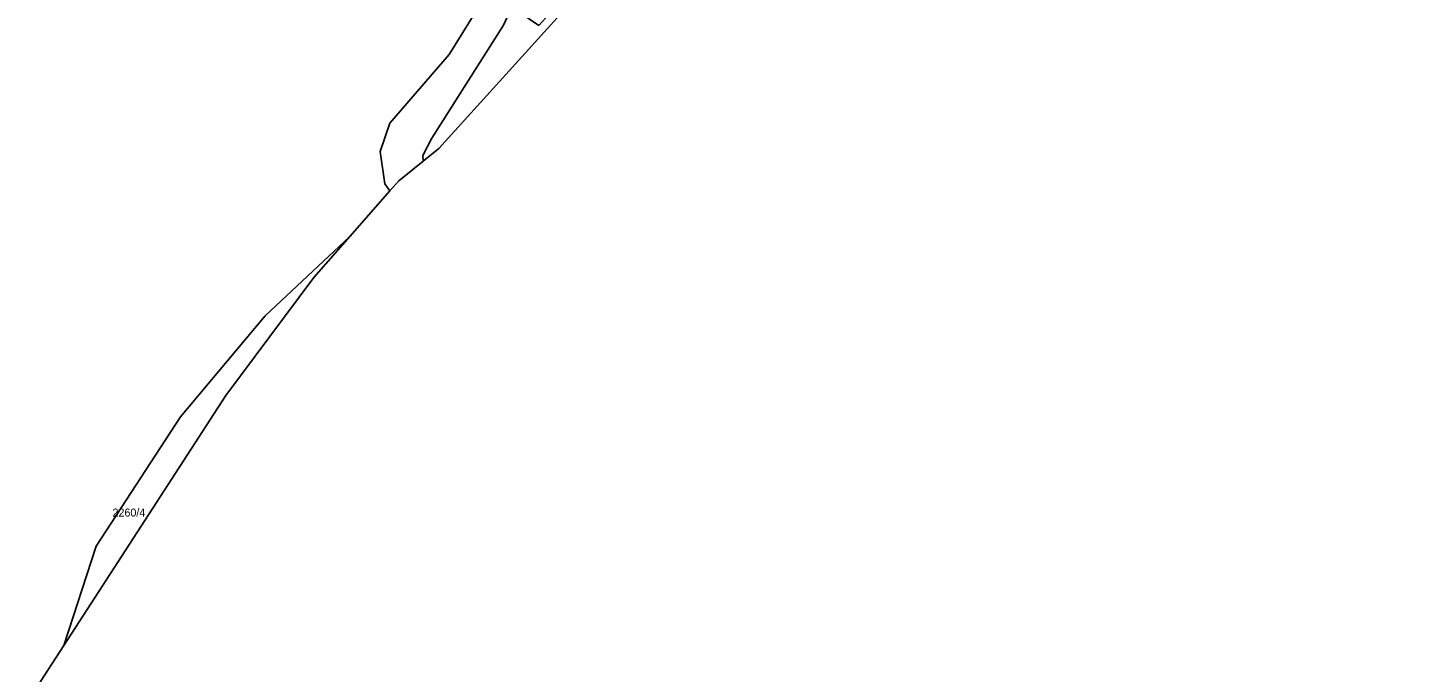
# Model space of a CAD drawing. Extents: x -262715 to -259381, y -1237238 to -1231182.
# Drawn here: x -260767.3 to -260417.9, y -1235339.4 to -1235178.5 of the extents above; entities that cross this region are included whole.
import ezdxf

# ---------------------------------------------------------------- set-up
doc = ezdxf.new("R2010")
doc.units = 0
for name, color, linetype in [('body_kn', 7, 'Continuous'), ('katuz_linie', 7, 'Continuous'), ('kladpar_druhypozemkov', 7, 'Continuous'), ('kladpar_hranice', 7, 'Continuous'), ('kladpar_parcelnecisla', 7, 'Continuous'), ('kladpar_plochy', 7, 'Continuous'), ('zuob_linie', 7, 'Continuous'), ('zuob_plochy', 7, 'Continuous')]:
    doc.layers.add(name, color=color, linetype=linetype)

msp = doc.modelspace()

# ---------------------------------------------------------------- linework, layer by layer
at = {"layer": 'body_kn'}
for p, q in [((-260662.02, -1235185.13), (-260662.02, -1235185.13)), ((-260676.85, -1235202.31), (-260676.85, -1235202.31)), ((-260679.25, -1235209.33), (-260679.25, -1235209.33)), ((-260666.4, -1235206.06), (-260666.4, -1235206.06)), ((-260664.61, -1235208.57), (-260664.61, -1235208.57)), ((-260668.62, -1235210.34), (-260668.62, -1235210.34)), ((-260668.55, -1235211.75), (-260668.55, -1235211.75)), ((-260668.55, -1235211.75), (-260668.55, -1235211.75)), ((-260678.13, -1235217.39), (-260678.13, -1235217.39)), ((-260676.83, -1235219.19), (-260676.83, -1235219.19)), ((-260674.59, -1235216.64), (-260674.59, -1235216.64)), ((-260686.84, -1235230.57), (-260686.84, -1235230.57)), ((-260686.84, -1235230.57), (-260686.84, -1235230.57)), ((-260695.89, -1235240.86), (-260695.89, -1235240.86)), ((-260707.99, -1235250.41), (-260707.99, -1235250.41)), ((-260717.8, -1235270.31), (-260717.8, -1235270.31)), ((-260729.2, -1235275.61), (-260729.2, -1235275.61)), ((-260750.26, -1235307.97), (-260750.26, -1235307.97)), ((-260758.33, -1235332.76), (-260758.33, -1235332.76))]:
    msp.add_line(p, q, dxfattribs=at)
at = {"layer": 'katuz_linie'}
msp.add_lwpolyline([(-260398.1, -1234885.03), (-260429.18, -1234914.42), (-260439.73, -1234924.4), (-260485.66, -1234998.39), (-260501.78, -1235024.35), (-260535.33, -1235078.39), (-260553.25, -1235095.46), (-260562.02, -1235104.28), (-260587.07, -1235129.44), (-260611.18, -1235149.48), (-260664.61, -1235208.57), (-260668.55, -1235211.75), (-260674.59, -1235216.64), (-260676.83, -1235219.19), (-260686.84, -1235230.57), (-260695.89, -1235240.86), (-260717.8, -1235270.31), (-260758.33, -1235332.76), (-260766.91, -1235345.98)], dxfattribs=at)
at = {"layer": 'kladpar_druhypozemkov'}
msp.add_line((-260741.03, -1235298.55), (-260741.03, -1235298.55), dxfattribs=at)
at = {"layer": 'kladpar_hranice'}
for points in [[(-260767.66, -1235082.54), (-260742.33, -1235063.33), (-260729.29, -1235054.9), (-260720.72, -1235070.45), (-260705.16, -1235093.09), (-260693.61, -1235107.33), (-260685.23, -1235117.16), (-260673.99, -1235130.07), (-260659.63, -1235145.9), (-260654.58, -1235150.31), (-260650.79, -1235157.07), (-260650.14, -1235164.26), (-260652.21, -1235169.25), (-260662.02, -1235185.13), (-260676.85, -1235202.31), (-260679.25, -1235209.33), (-260678.13, -1235217.39), (-260676.83, -1235219.19), (-260686.84, -1235230.57), (-260707.99, -1235250.41), (-260729.2, -1235275.61), (-260750.26, -1235307.97), (-260758.33, -1235332.76), (-260766.91, -1235345.98)], [(-260668.55, -1235211.75), (-260668.62, -1235210.34), (-260666.4, -1235206.06), (-260648.48, -1235177.76), (-260646.37, -1235173.34), (-260639.61, -1235177.86), (-260631.87, -1235169.33), (-260622.92, -1235158.8), (-260612.02, -1235146.39), (-260630.36, -1235135.24), (-260624.35, -1235123.11), (-260603.79, -1235137.03), (-260593.43, -1235125.22), (-260581.51, -1235113.61), (-260598.35, -1235104.48), (-260607.97, -1235098.4), (-260599.02, -1235086.08), (-260562.02, -1235104.28), (-260587.07, -1235129.44), (-260611.18, -1235149.48), (-260664.61, -1235208.57), (-260668.55, -1235211.75)], [(-260648.48, -1235177.76), (-260666.4, -1235206.06), (-260668.62, -1235210.34), (-260668.55, -1235211.75), (-260674.59, -1235216.64), (-260676.83, -1235219.19), (-260678.13, -1235217.39), (-260679.25, -1235209.33), (-260676.85, -1235202.31), (-260662.02, -1235185.13), (-260652.21, -1235169.25)], [(-260686.84, -1235230.57), (-260695.89, -1235240.86), (-260717.8, -1235270.31), (-260758.33, -1235332.76), (-260750.26, -1235307.97), (-260729.2, -1235275.61), (-260707.99, -1235250.41), (-260686.84, -1235230.57)]]:
    msp.add_lwpolyline(points, dxfattribs=at)
at = {"layer": 'kladpar_plochy'}
for points in [[(-260767.66, -1235082.54), (-260742.33, -1235063.33), (-260729.29, -1235054.9), (-260720.72, -1235070.45), (-260705.16, -1235093.09), (-260693.61, -1235107.33), (-260685.23, -1235117.16), (-260673.99, -1235130.07), (-260659.63, -1235145.9), (-260654.58, -1235150.31), (-260650.79, -1235157.07), (-260650.14, -1235164.26), (-260652.21, -1235169.25), (-260662.02, -1235185.13), (-260676.85, -1235202.31), (-260679.25, -1235209.33), (-260678.13, -1235217.39), (-260676.83, -1235219.19), (-260686.84, -1235230.57), (-260707.99, -1235250.41), (-260729.2, -1235275.61), (-260750.26, -1235307.97), (-260758.33, -1235332.76), (-260766.91, -1235345.98)], [(-260648.48, -1235177.76), (-260666.4, -1235206.06), (-260668.62, -1235210.34), (-260668.55, -1235211.75), (-260674.59, -1235216.64), (-260676.83, -1235219.19), (-260678.13, -1235217.39), (-260679.25, -1235209.33), (-260676.85, -1235202.31), (-260662.02, -1235185.13), (-260652.21, -1235169.25)]]:
    msp.add_lwpolyline(points, dxfattribs=at)
for points in [[(-260668.55, -1235211.75), (-260668.62, -1235210.34), (-260666.4, -1235206.06), (-260648.48, -1235177.76), (-260646.37, -1235173.34), (-260639.61, -1235177.86), (-260631.87, -1235169.33), (-260622.92, -1235158.8), (-260612.02, -1235146.39), (-260630.36, -1235135.24), (-260624.35, -1235123.11), (-260603.79, -1235137.03), (-260593.43, -1235125.22), (-260581.51, -1235113.61), (-260598.35, -1235104.48), (-260607.97, -1235098.4), (-260599.02, -1235086.08), (-260562.02, -1235104.28), (-260587.07, -1235129.44), (-260611.18, -1235149.48), (-260664.61, -1235208.57)], [(-260686.84, -1235230.57), (-260695.89, -1235240.86), (-260717.8, -1235270.31), (-260758.33, -1235332.76), (-260750.26, -1235307.97), (-260729.2, -1235275.61), (-260707.99, -1235250.41)]]:
    msp.add_lwpolyline(points, close=True, dxfattribs=at)
at = {"layer": 'zuob_linie'}
msp.add_lwpolyline([(-260398.1, -1234885.03), (-260429.18, -1234914.42), (-260439.73, -1234924.4), (-260485.66, -1234998.39), (-260501.78, -1235024.35), (-260535.33, -1235078.39), (-260553.25, -1235095.46), (-260562.02, -1235104.28), (-260587.07, -1235129.44), (-260611.18, -1235149.48), (-260664.61, -1235208.57), (-260668.55, -1235211.75), (-260674.59, -1235216.64), (-260676.83, -1235219.19), (-260686.84, -1235230.57), (-260695.89, -1235240.86), (-260717.8, -1235270.31), (-260758.33, -1235332.76), (-260766.91, -1235345.98)], dxfattribs=at)
at = {"layer": 'zuob_plochy'}
msp.add_lwpolyline([(-260398.1, -1234885.03), (-260429.18, -1234914.42), (-260439.73, -1234924.4), (-260485.66, -1234998.39), (-260501.78, -1235024.35), (-260535.33, -1235078.39), (-260553.25, -1235095.46), (-260562.02, -1235104.28), (-260587.07, -1235129.44), (-260611.18, -1235149.48), (-260664.61, -1235208.57), (-260668.55, -1235211.75), (-260674.59, -1235216.64), (-260676.83, -1235219.19), (-260686.84, -1235230.57), (-260695.89, -1235240.86), (-260717.8, -1235270.31), (-260758.33, -1235332.76), (-260766.91, -1235345.98)], dxfattribs=at)

# ---------------------------------------------------------------- texts
at = {"layer": 'kladpar_parcelnecisla'}
msp.add_text('2260/4', height=2, dxfattribs=at).set_placement((-260746.15, -1235300.54))

doc.saveas('drawing.dxf')
